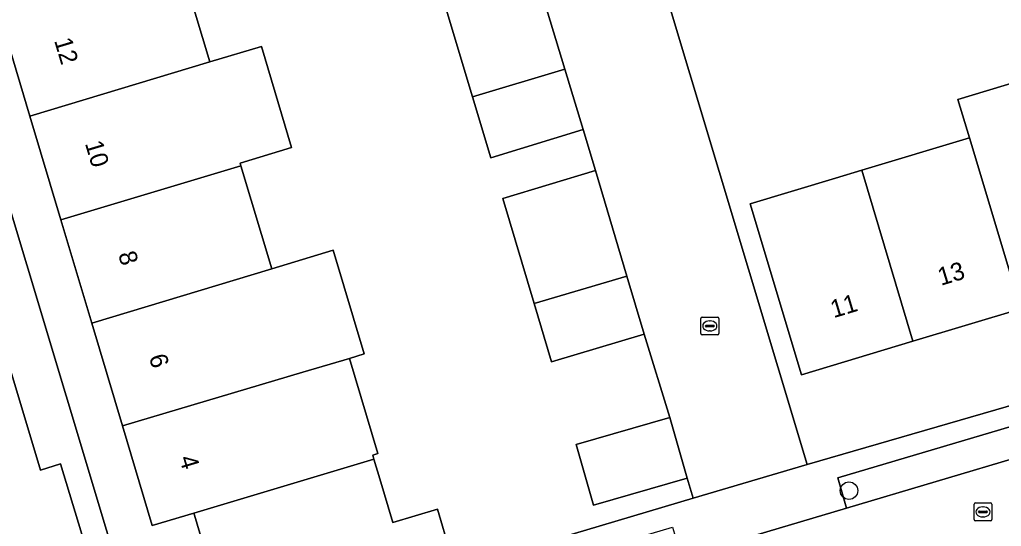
# Model space of a CAD drawing. Extents: x 157767 to 159172, y 387839 to 389425.
# Drawn here: x 158556.9 to 158611.9, y 388522.1 to 388550.5 of the extents above; entities that cross this region are included whole.
import ezdxf

# ---------------------------------------------------------------- set-up
doc = ezdxf.new("R2010")
doc.units = 0
for name, color, linetype in [('IMGEO_Boom', 7, 'Continuous'), ('IMGEO_Erf', 7, 'Continuous'), ('IMGEO_Kolk', 7, 'Continuous'), ('IMGEO_Pand', 7, 'Continuous'), ('IMGEO_Pand_nummerreeks', 7, 'Continuous'), ('IMGEO_Parkeervlak_open', 7, 'Continuous'), ('IMGEO_Rijbaan_lokaal_open', 7, 'Continuous'), ('IMGEO_Rioolput', 7, 'Continuous'), ('IMGEO_Voetpad_open', 7, 'Continuous')]:
    doc.layers.add(name, color=color, linetype=linetype)

msp = doc.modelspace()

# ---------------------------------------------------------------- linework, layer by layer
at = {"layer": 'IMGEO_Boom'}
msp.add_circle((158603.365, 388524.099), 0.489, dxfattribs=at)
at = {"layer": 'IMGEO_Erf'}
for points in [[(158543.919, 388581.171), (158563.948, 388514.555), (158594.628, 388523.675), (158594.297, 388524.8), (158589.05, 388523.289), (158588.074, 388526.679), (158593.321, 388528.19), (158591.881, 388532.859), (158586.69, 388531.318), (158585.721, 388534.58), (158583.97, 388540.459), (158589.151, 388542.029), (158588.464, 388544.32), (158583.288, 388542.743), (158582.265, 388546.161), (158580.512, 388552.014)], [(158612.168, 388567.023), (158611.179, 388565.2), (158610.962, 388565.876), (158608.558, 388565.18), (158597.912, 388562.095), (158590.658, 388560.179), (158591.154, 388558.411), (158601.016, 388525.564), (158617.468, 388530.321)], [(158565.84, 388553.782), (158567.538, 388548.113), (158570.426, 388548.981), (158572.123, 388543.318), (158569.234, 388542.452), (158569.283, 388542.288), (158571.008, 388536.531), (158574.449, 388537.562), (158576.188, 388531.758), (158575.36, 388531.51), (158576.957, 388526.181), (158576.666, 388526.094), (158576.734, 388525.867), (158577.068, 388524.752), (158577.8, 388522.31), (158580.291, 388523.056), (158580.994, 388520.709)], [(158568.406, 388516.937), (158566.67, 388522.73), (158566.637, 388522.838), (158564.313, 388522.141), (158562.64, 388527.726), (158560.918, 388533.474), (158559.18, 388539.275), (158557.442, 388545.078), (158555.747, 388550.736)], [(158612.998, 388534.29), (158606.945, 388532.465), (158600.704, 388530.583), (158597.817, 388540.158), (158602.605, 388541.602), (158604.084, 388542.048), (158610.121, 388543.868), (158609.474, 388546.012), (158615.471, 388547.82)]]:
    msp.add_lwpolyline(points, dxfattribs=at)
at = {"layer": 'IMGEO_Kolk'}
for p, q in [((158595.139, 388533.824), (158595.991, 388533.824)), ((158595.064, 388532.898), (158595.064, 388533.75)), ((158595.323, 388533.318), (158595.323, 388533.33)), ((158595.761, 388533.281), (158595.363, 388533.281)), ((158595.366, 388533.367), (158595.764, 388533.367)), ((158595.552, 388533.604), (158595.577, 388533.604)), ((158595.807, 388533.33), (158595.807, 388533.318)), ((158596.065, 388533.75), (158596.065, 388532.898)), ((158595.991, 388532.824), (158595.139, 388532.824)), ((158595.575, 388533.044), (158595.55, 388533.044))]:
    msp.add_line(p, q, dxfattribs=at)
for points in [[(158595.139, 388533.824), (158595.991, 388533.824)], [(158595.064, 388532.898), (158595.064, 388533.75)], [(158596.065, 388533.75), (158596.065, 388532.898)], [(158595.991, 388532.824), (158595.139, 388532.824)]]:
    msp.add_lwpolyline(points, dxfattribs=at)
for centre, radius, start, end in [((158595.141, 388533.748), 0.0765, 91.552, 178.448), ((158595.141, 388533.748), 0.0765, 91.552, 178.448), ((158595.989, 388533.748), 0.0765, 1.552, 88.448), ((158595.989, 388533.748), 0.0765, 1.552, 88.448), ((158595.363, 388533.327), 0.0403, 85.8775, 175.7526), ((158595.36, 388533.317), 0.0366, 178.938, 274.7102), ((158595.764, 388533.324), 0.043, 264.8664, 352.4533), ((158595.768, 388533.329), 0.0386, 1.7309, 96.639), ((158595.141, 388532.9), 0.0765, 181.552, 268.448), ((158595.141, 388532.9), 0.0765, 181.552, 268.448), ((158595.989, 388532.9), 0.0765, 271.552, 358.448), ((158595.989, 388532.9), 0.0765, 271.552, 358.448)]:
    msp.add_arc(centre, radius, start, end, dxfattribs=at)
for centre, major_axis, ratio, start_param, end_param in [((158595.551, 388533.324), (-0.387, 0.002), 0.722429, 4.712389, 7.853982), ((158595.576, 388533.324), (-0.39, 0.002), 0.717154, 1.570796, 4.712389)]:
    msp.add_ellipse(centre, major_axis=major_axis, ratio=ratio, start_param=start_param, end_param=end_param, dxfattribs=at)
at = {"layer": 'IMGEO_Pand'}
for points in [[(158555.747, 388550.736), (158557.442, 388545.078), (158567.538, 388548.113), (158565.84, 388553.782)], [(158587.44, 388547.705), (158585.667, 388553.563), (158580.512, 388552.014), (158582.265, 388546.161)], [(158567.538, 388548.113), (158557.442, 388545.078), (158559.18, 388539.275), (158569.283, 388542.288), (158569.234, 388542.452), (158572.123, 388543.318), (158570.426, 388548.981)], [(158587.44, 388547.705), (158582.265, 388546.161), (158583.288, 388542.743), (158588.464, 388544.32)], [(158610.121, 388543.868), (158612.998, 388534.29), (158618.963, 388536.088), (158615.471, 388547.82), (158609.474, 388546.012)], [(158610.121, 388543.868), (158604.084, 388542.048), (158606.945, 388532.465), (158612.998, 388534.29)], [(158560.918, 388533.474), (158571.008, 388536.531), (158569.283, 388542.288), (158559.18, 388539.275)], [(158604.084, 388542.048), (158602.605, 388541.602), (158597.817, 388540.158), (158600.704, 388530.583), (158606.945, 388532.465)], [(158589.151, 388542.029), (158583.97, 388540.459), (158585.721, 388534.58), (158590.912, 388536.121)], [(158574.449, 388537.562), (158571.008, 388536.531), (158560.918, 388533.474), (158562.64, 388527.726), (158572.747, 388530.727), (158575.36, 388531.51), (158576.188, 388531.758)], [(158585.721, 388534.58), (158586.69, 388531.318), (158591.881, 388532.859), (158590.912, 388536.121)], [(158576.734, 388525.867), (158576.666, 388526.094), (158576.957, 388526.181), (158575.36, 388531.51), (158572.747, 388530.727), (158562.64, 388527.726), (158564.313, 388522.141), (158566.637, 388522.838)], [(158593.321, 388528.19), (158588.074, 388526.679), (158589.05, 388523.289), (158594.297, 388524.8)], [(158580.291, 388523.056), (158577.8, 388522.31), (158577.068, 388524.752), (158576.734, 388525.867), (158566.637, 388522.838), (158566.67, 388522.73), (158568.406, 388516.937), (158578.503, 388519.962), (158580.994, 388520.709)]]:
    msp.add_lwpolyline(points, close=True, dxfattribs=at)
at = {"layer": 'IMGEO_Parkeervlak_open'}
msp.add_lwpolyline([(158619.96, 388528.12), (158619.432, 388529.799), (158617.808, 388529.286), (158602.743, 388524.813), (158603.228, 388523.122), (158618.311, 388527.599)], dxfattribs=at)
at = {"layer": 'IMGEO_Rijbaan_lokaal_open'}
for points in [[(158585.667, 388553.563), (158587.44, 388547.705), (158588.464, 388544.32), (158589.151, 388542.029), (158590.912, 388536.121), (158591.881, 388532.859), (158593.321, 388528.19), (158594.297, 388524.8), (158594.628, 388523.675), (158601.016, 388525.564), (158591.154, 388558.411)], [(158618.311, 388527.599), (158603.228, 388523.122), (158596.875, 388521.236), (158593.984, 388520.382), (158587.041, 388518.331), (158569.671, 388512.713), (158571.105, 388507.927)]]:
    msp.add_lwpolyline(points, dxfattribs=at)
msp.add_lwpolyline([(158556.268, 388531.169), (158551.068, 388529.613), (158556.256, 388512.058), (158562.693, 388513.968), (158559.172, 388525.608), (158558.04, 388525.249)], close=True, dxfattribs=at)
at = {"layer": 'IMGEO_Rioolput'}
for p, q in [((158610.374, 388522.482), (158610.374, 388523.334)), ((158610.449, 388523.408), (158611.301, 388523.408)), ((158611.375, 388523.334), (158611.375, 388522.482)), ((158610.633, 388522.902), (158610.633, 388522.914)), ((158611.071, 388522.865), (158610.673, 388522.865)), ((158610.676, 388522.951), (158611.074, 388522.951)), ((158610.862, 388523.188), (158610.887, 388523.188)), ((158611.117, 388522.914), (158611.117, 388522.902)), ((158611.301, 388522.408), (158610.449, 388522.408)), ((158610.885, 388522.628), (158610.86, 388522.628))]:
    msp.add_line(p, q, dxfattribs=at)
for points in [[(158610.374, 388522.482), (158610.374, 388523.334)], [(158610.449, 388523.408), (158611.301, 388523.408)], [(158611.375, 388523.334), (158611.375, 388522.482)], [(158611.301, 388522.408), (158610.449, 388522.408)]]:
    msp.add_lwpolyline(points, dxfattribs=at)
for centre, radius, start, end in [((158610.451, 388523.332), 0.0765, 91.552, 178.448), ((158610.451, 388523.332), 0.0765, 91.552, 178.448), ((158611.299, 388523.332), 0.0765, 1.552, 88.448), ((158611.299, 388523.332), 0.0765, 1.552, 88.448), ((158610.673, 388522.911), 0.0403, 85.8775, 175.7526), ((158610.67, 388522.901), 0.0366, 178.938, 274.7102), ((158611.074, 388522.908), 0.043, 264.8664, 352.4533), ((158611.078, 388522.913), 0.0386, 1.7309, 96.639), ((158610.451, 388522.484), 0.0765, 181.552, 268.448), ((158610.451, 388522.484), 0.0765, 181.552, 268.448), ((158611.299, 388522.484), 0.0765, 271.552, 358.448), ((158611.299, 388522.484), 0.0765, 271.552, 358.448)]:
    msp.add_arc(centre, radius, start, end, dxfattribs=at)
for centre, major_axis, ratio, start_param, end_param in [((158610.861, 388522.908), (-0.387, 0.002), 0.722429, 4.712389, 7.853982), ((158610.886, 388522.908), (-0.39, 0.002), 0.717154, 1.570796, 4.712389)]:
    msp.add_ellipse(centre, major_axis=major_axis, ratio=ratio, start_param=start_param, end_param=end_param, dxfattribs=at)
at = {"layer": 'IMGEO_Voetpad_open'}
msp.add_lwpolyline([(158543.919, 388581.171), (158541.422, 388589.584), (158538.913, 388588.763), (158541.976, 388578.398), (158542.232, 388578.478), (158542.868, 388576.267), (158543.962, 388576.615), (158551.847, 388550.058), (158550.704, 388549.761), (158555.474, 388533.822), (158556.268, 388531.169), (158558.04, 388525.249), (158559.172, 388525.608), (158562.693, 388513.968), (158563.948, 388514.555)], close=True, dxfattribs=at)
for points in [[(158602.743, 388524.813), (158617.808, 388529.286), (158619.432, 388529.799), (158620.756, 388530.265), (158622.057, 388530.757), (158625.781, 388532.404), (158626.577, 388530.834)], [(158617.468, 388530.321), (158601.016, 388525.564), (158594.628, 388523.675), (158563.948, 388514.555), (158562.693, 388513.968), (158564.785, 388511.883), (158565.133, 388511.266), (158567.043, 388511.863)], [(158568.058, 388513.392), (158568.104, 388514.399), (158586.539, 388520.006), (158593.481, 388522.057), (158593.984, 388520.382), (158596.875, 388521.236), (158603.228, 388523.122), (158602.743, 388524.813)]]:
    msp.add_lwpolyline(points, dxfattribs=at)

# ---------------------------------------------------------------- texts
at = {"layer": 'IMGEO_Pand_nummerreeks'}
for s, rotation, p in [('12', 286.6763, (158558.803, 388549.315)), ('10', 286.6786, (158560.53, 388543.55)), ('8', 286.6763, (158562.388, 388537.348)), ('13', 16.7782, (158608.518, 388535.571)), ('11', 16.7782, (158602.502, 388533.757)), ('6', 286.6786, (158564.112, 388531.593)), ('4', 286.6786, (158565.811, 388525.921))]:
    msp.add_text(s, height=1, rotation=rotation, dxfattribs=at).set_placement(p)

doc.saveas('drawing.dxf')
